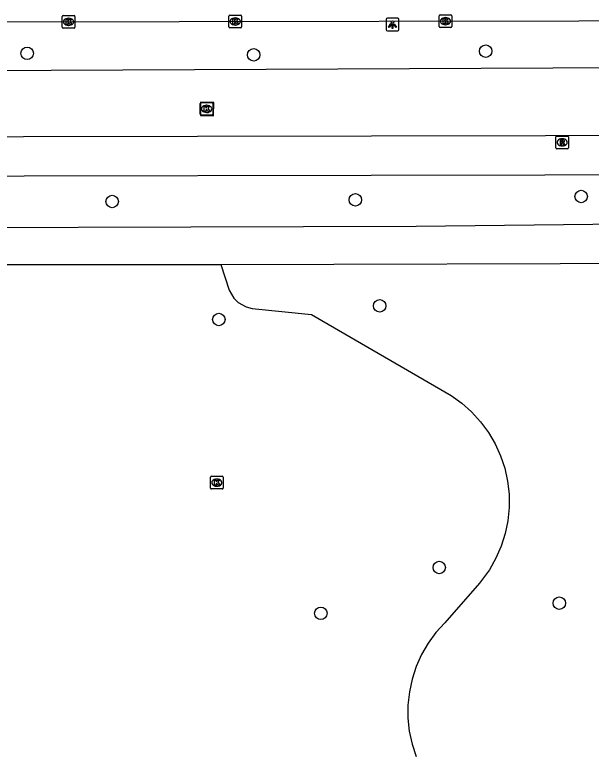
# Model space of a CAD drawing. Extents: x 160732 to 162105, y 387428 to 388479.
# Drawn here: x 160892.9 to 160938.1, y 388282.2 to 388340.1 of the extents above; entities that cross this region are included whole.
import ezdxf

# ---------------------------------------------------------------- set-up
doc = ezdxf.new("R2010")
doc.units = 0
for name, color, linetype in [('IMGEO_Berm_groen', 7, 'Continuous'), ('IMGEO_Boom', 7, 'Continuous'), ('IMGEO_Fietspad_open', 7, 'Continuous'), ('IMGEO_Kolk', 7, 'Continuous'), ('IMGEO_Lichtpunt', 7, 'Continuous'), ('IMGEO_Loofbos', 7, 'Continuous'), ('IMGEO_Rijbaan_regionaal_gesloten', 7, 'Continuous'), ('IMGEO_Rioolput', 7, 'Continuous'), ('IMGEO_Voetpad_open', 7, 'Continuous')]:
    doc.layers.add(name, color=color, linetype=linetype)

msp = doc.modelspace()

# ---------------------------------------------------------------- linework, layer by layer
at = {"layer": 'IMGEO_Berm_groen'}
msp.add_lwpolyline([(160958.33, 388337.953), (160955.414, 388335.943), (160949.557, 388333.455), (160946.326, 388335.988), (160828.33, 388335.445), (160827.393, 388337.122), (160827.446, 388339.467)], dxfattribs=at)
at = {"layer": 'IMGEO_Boom'}
for centre in [(160893.893, 388337.093), (160929.832, 388337.257), (160911.647, 388336.971), (160900.561, 388325.49), (160919.619, 388325.622), (160937.306, 388325.878), (160921.52, 388317.314), (160908.913, 388316.245), (160926.189, 388296.827), (160935.598, 388294.028), (160916.912, 388293.238)]:
    msp.add_circle(centre, 0.489, dxfattribs=at)
at = {"layer": 'IMGEO_Fietspad_open'}
for points in [[(160948.514, 388330.666), (160948.148, 388330.665), (160866.301, 388330.493), (160846.854, 388330.5)], [(160866.359, 388327.435), (160866.422, 388327.435), (160948.07, 388327.597), (160952.894, 388327.601)]]:
    msp.add_lwpolyline(points, dxfattribs=at)
at = {"layer": 'IMGEO_Kolk'}
for p, q in [((160896.64, 388339.137), (160896.64, 388339.989)), ((160896.715, 388340.063), (160897.567, 388340.063)), ((160897.641, 388339.989), (160897.641, 388339.137)), ((160909.702, 388339.163), (160909.702, 388340.015)), ((160909.777, 388340.089), (160910.629, 388340.089)), ((160910.703, 388340.015), (160910.703, 388339.163)), ((160926.174, 388339.185), (160926.174, 388340.037)), ((160926.249, 388340.111), (160927.101, 388340.111)), ((160926.662, 388339.891), (160926.687, 388339.891)), ((160927.175, 388340.037), (160927.175, 388339.185)), ((160897.128, 388339.843), (160897.153, 388339.843)), ((160910.213, 388339.309), (160910.188, 388339.309)), ((160910.19, 388339.869), (160910.215, 388339.869)), ((160926.685, 388339.331), (160926.66, 388339.331)), ((160897.567, 388339.063), (160896.715, 388339.063)), ((160897.151, 388339.283), (160897.126, 388339.283)), ((160910.629, 388339.089), (160909.777, 388339.089)), ((160927.101, 388339.111), (160926.249, 388339.111)), ((160907.456, 388332.316), (160907.456, 388333.168)), ((160907.531, 388333.242), (160908.383, 388333.242)), ((160907.944, 388333.022), (160907.969, 388333.022)), ((160908.457, 388333.168), (160908.457, 388332.316)), ((160907.967, 388332.462), (160907.942, 388332.462)), ((160908.383, 388332.242), (160907.531, 388332.242)), ((160908.331, 388303.975), (160909.183, 388303.975)), ((160908.256, 388303.049), (160908.256, 388303.901)), ((160908.744, 388303.755), (160908.769, 388303.755)), ((160909.257, 388303.901), (160909.257, 388303.049)), ((160909.183, 388302.975), (160908.331, 388302.975)), ((160908.767, 388303.195), (160908.742, 388303.195))]:
    msp.add_line(p, q, dxfattribs=at)
for points in [[(160896.64, 388339.137), (160896.64, 388339.989)], [(160896.715, 388340.063), (160897.567, 388340.063)], [(160897.641, 388339.989), (160897.641, 388339.137)], [(160909.702, 388339.163), (160909.702, 388340.015)], [(160909.777, 388340.089), (160910.629, 388340.089)], [(160910.703, 388340.015), (160910.703, 388339.163)], [(160926.174, 388339.185), (160926.174, 388340.037)], [(160926.249, 388340.111), (160927.101, 388340.111)], [(160927.175, 388340.037), (160927.175, 388339.185)], [(160896.961, 388339.763), (160897.084, 388339.763), (160897.084, 388339.612), (160897.214, 388339.763), (160897.378, 388339.763), (160897.232, 388339.612), (160897.385, 388339.363), (160897.233, 388339.363), (160897.148, 388339.527), (160897.084, 388339.46), (160897.084, 388339.363), (160896.961, 388339.363), (160896.961, 388339.763)], [(160910.023, 388339.789), (160910.146, 388339.789), (160910.146, 388339.638), (160910.276, 388339.789), (160910.44, 388339.789), (160910.294, 388339.638), (160910.447, 388339.389), (160910.295, 388339.389), (160910.21, 388339.553), (160910.146, 388339.486), (160910.146, 388339.389), (160910.023, 388339.389), (160910.023, 388339.789)], [(160926.495, 388339.811), (160926.618, 388339.811), (160926.618, 388339.66), (160926.748, 388339.811), (160926.912, 388339.811), (160926.766, 388339.66), (160926.919, 388339.411), (160926.767, 388339.411), (160926.682, 388339.575), (160926.618, 388339.508), (160926.618, 388339.411), (160926.495, 388339.411), (160926.495, 388339.811)], [(160897.567, 388339.063), (160896.715, 388339.063)], [(160910.629, 388339.089), (160909.777, 388339.089)], [(160927.101, 388339.111), (160926.249, 388339.111)], [(160907.456, 388332.316), (160907.456, 388333.168)], [(160907.531, 388333.242), (160908.383, 388333.242)], [(160907.777, 388332.942), (160907.9, 388332.942), (160907.9, 388332.791), (160908.03, 388332.942), (160908.194, 388332.942), (160908.048, 388332.791), (160908.201, 388332.542), (160908.049, 388332.542), (160907.964, 388332.706), (160907.9, 388332.639), (160907.9, 388332.542), (160907.777, 388332.542), (160907.777, 388332.942)], [(160908.457, 388333.168), (160908.457, 388332.316)], [(160908.383, 388332.242), (160907.531, 388332.242)], [(160908.331, 388303.975), (160909.183, 388303.975)], [(160908.256, 388303.049), (160908.256, 388303.901)], [(160908.577, 388303.675), (160908.7, 388303.675), (160908.7, 388303.524), (160908.83, 388303.675), (160908.994, 388303.675), (160908.848, 388303.524), (160909.001, 388303.275), (160908.849, 388303.275), (160908.764, 388303.439), (160908.7, 388303.372), (160908.7, 388303.275), (160908.577, 388303.275), (160908.577, 388303.675)], [(160909.257, 388303.901), (160909.257, 388303.049)], [(160909.183, 388302.975), (160908.331, 388302.975)]]:
    msp.add_lwpolyline(points, dxfattribs=at)
for centre, start, end in [((160896.717, 388339.987), 91.55205, 178.44795), ((160896.717, 388339.987), 91.55205, 178.44795), ((160897.565, 388339.987), 1.55205, 88.44795), ((160897.565, 388339.987), 1.55205, 88.44795), ((160909.779, 388340.013), 91.55205, 178.44795), ((160909.779, 388340.013), 91.55205, 178.44795), ((160910.627, 388340.013), 1.55205, 88.44795), ((160910.627, 388340.013), 1.55205, 88.44795), ((160926.251, 388340.035), 91.55205, 178.44795), ((160926.251, 388340.035), 91.55205, 178.44795), ((160927.099, 388340.035), 1.55205, 88.44795), ((160927.099, 388340.035), 1.55205, 88.44795), ((160896.717, 388339.139), 181.55205, 268.44795), ((160896.717, 388339.139), 181.55205, 268.44795), ((160897.565, 388339.139), 271.55205, 358.44795), ((160897.565, 388339.139), 271.55205, 358.44795), ((160909.779, 388339.165), 181.55205, 268.44795), ((160909.779, 388339.165), 181.55205, 268.44795), ((160910.627, 388339.165), 271.55205, 358.44795), ((160910.627, 388339.165), 271.55205, 358.44795), ((160926.251, 388339.187), 181.55205, 268.44795), ((160926.251, 388339.187), 181.55205, 268.44795), ((160927.099, 388339.187), 271.55205, 358.44795), ((160927.099, 388339.187), 271.55205, 358.44795), ((160907.533, 388333.166), 91.55205, 178.44795), ((160907.533, 388333.166), 91.55205, 178.44795), ((160908.381, 388333.166), 1.55205, 88.44795), ((160908.381, 388333.166), 1.55205, 88.44795), ((160907.533, 388332.318), 181.55205, 268.44795), ((160907.533, 388332.318), 181.55205, 268.44795), ((160908.381, 388332.318), 271.55205, 358.44795), ((160908.381, 388332.318), 271.55205, 358.44795), ((160908.333, 388303.899), 91.55205, 178.44795), ((160908.333, 388303.899), 91.55205, 178.44795), ((160909.181, 388303.899), 1.55205, 88.44795), ((160909.181, 388303.899), 1.55205, 88.44795), ((160908.333, 388303.051), 181.55205, 268.44795), ((160908.333, 388303.051), 181.55205, 268.44795), ((160909.181, 388303.051), 271.55205, 358.44795), ((160909.181, 388303.051), 271.55205, 358.44795)]:
    msp.add_arc(centre, 0.0765, start, end, dxfattribs=at)
for centre, major_axis, ratio, start_param, end_param in [((160926.661, 388339.611), (-0.387, 0.002), 0.722429, 4.712389, 7.853982), ((160926.686, 388339.611), (-0.39, 0.002), 0.717154, 1.570796, 4.712389), ((160897.127, 388339.563), (-0.387, 0.002), 0.722429, 4.712389, 7.853982), ((160897.152, 388339.563), (-0.39, 0.002), 0.717154, 1.570796, 4.712389), ((160910.189, 388339.589), (-0.387, 0.002), 0.722429, 4.712389, 7.853982), ((160910.214, 388339.589), (-0.39, 0.002), 0.717154, 1.570796, 4.712389), ((160907.943, 388332.742), (-0.387, 0.002), 0.722429, 4.712389, 7.853982), ((160907.968, 388332.742), (-0.39, 0.002), 0.717154, 1.570796, 4.712389), ((160908.743, 388303.475), (-0.387, 0.002), 0.722429, 4.712389, 7.853982), ((160908.768, 388303.475), (-0.39, 0.002), 0.717154, 1.570796, 4.712389)]:
    msp.add_ellipse(centre, major_axis=major_axis, ratio=ratio, start_param=start_param, end_param=end_param, dxfattribs=at)
at = {"layer": 'IMGEO_Lichtpunt'}
for p, q in [((160922.029, 388339.753), (160922.029, 388338.946)), ((160922.029, 388339.753), (160922.029, 388338.946)), ((160922.931, 388339.848), (160922.123, 388339.848)), ((160922.931, 388339.848), (160922.123, 388339.848)), ((160923.025, 388338.946), (160923.025, 388339.753)), ((160923.025, 388338.946), (160923.025, 388339.753)), ((160922.123, 388338.852), (160922.931, 388338.852)), ((160922.123, 388338.852), (160922.931, 388338.852))]:
    msp.add_line(p, q, dxfattribs=at)
for points in [[(160922.403, 388339.417), (160922.442, 388339.389), (160922.254, 388339.127), (160922.216, 388339.154), (160922.403, 388339.417)], [(160922.505, 388339.369), (160922.552, 388339.369), (160922.552, 388339.047), (160922.505, 388339.047), (160922.505, 388339.369)], [(160922.615, 388339.389), (160922.653, 388339.416), (160922.84, 388339.154), (160922.801, 388339.126), (160922.615, 388339.389)]]:
    msp.add_lwpolyline(points, dxfattribs=at)
msp.add_circle((160922.528, 388339.551), 0.0994, dxfattribs=at)
for centre, start, end in [((160922.123, 388339.753), 90, 180), ((160922.123, 388339.753), 90, 180), ((160922.931, 388339.753), 0, 90), ((160922.931, 388339.753), 0, 90), ((160922.123, 388338.946), 180, 270), ((160922.123, 388338.946), 180, 270), ((160922.931, 388338.946), 270, 0), ((160922.931, 388338.946), 270, 360)]:
    msp.add_arc(centre, 0.0946, start, end, dxfattribs=at)
at = {"layer": 'IMGEO_Loofbos'}
msp.add_lwpolyline([(160909.078, 388320.551), (160909.733, 388318.554), (160910.095, 388317.93), (160910.437, 388317.59), (160911.062, 388317.23), (160911.537, 388317.105), (160916.166, 388316.638), (160927.113, 388310.293), (160927.955, 388309.691), (160928.729, 388309.005), (160929.427, 388308.241), (160930.041, 388307.409), (160930.565, 388306.517), (160930.993, 388305.575), (160931.321, 388304.594), (160931.543, 388303.583), (160931.659, 388302.555), (160931.667, 388301.521), (160931.567, 388300.491), (160931.36, 388299.478), (160931.047, 388298.491), (160930.634, 388297.543), (160930.123, 388296.643), (160929.355, 388295.598), (160926.614, 388292.486), (160925.924, 388291.722), (160925.318, 388290.891), (160924.802, 388290), (160924.382, 388289.061), (160924.063, 388288.083), (160923.847, 388287.077), (160923.738, 388286.053), (160923.736, 388285.024), (160923.842, 388284.001), (160924.055, 388282.994), (160924.371, 388282.015)], dxfattribs=at)
at = {"layer": 'IMGEO_Rijbaan_regionaal_gesloten'}
msp.add_lwpolyline([(160827.446, 388339.467), (160952.808, 388339.661), (160958.509, 388339.67)], dxfattribs=at)
at = {"layer": 'IMGEO_Rioolput'}
for p, q in [((160935.395, 388330.617), (160936.247, 388330.617)), ((160935.32, 388329.691), (160935.32, 388330.543)), ((160935.808, 388330.397), (160935.833, 388330.397)), ((160936.321, 388330.543), (160936.321, 388329.691)), ((160936.247, 388329.617), (160935.395, 388329.617)), ((160935.831, 388329.837), (160935.806, 388329.837))]:
    msp.add_line(p, q, dxfattribs=at)
for points in [[(160935.395, 388330.617), (160936.247, 388330.617)], [(160935.32, 388329.691), (160935.32, 388330.543)], [(160935.909, 388330.315), (160935.657, 388330.317), (160935.657, 388329.917)], [(160935.657, 388329.917), (160935.781, 388329.917), (160935.781, 388330.079), (160935.792, 388330.079)], [(160935.835, 388330.236), (160935.781, 388330.236), (160935.781, 388330.155)], [(160935.781, 388330.155), (160935.833, 388330.155)], [(160935.839, 388330.05), (160935.91, 388329.917), (160936.05, 388329.917), (160935.985, 388330.043)], [(160936.321, 388330.543), (160936.321, 388329.691)], [(160936.247, 388329.617), (160935.395, 388329.617)]]:
    msp.add_lwpolyline(points, dxfattribs=at)
for centre, radius, start, end in [((160935.397, 388330.541), 0.0765, 91.55205, 178.44795), ((160935.397, 388330.541), 0.0765, 91.55205, 178.44795), ((160936.245, 388330.541), 0.0765, 1.55205, 88.44795), ((160936.245, 388330.541), 0.0765, 1.55205, 88.44795), ((160935.791, 388330.026), 0.0533, 26.02933, 88.69889), ((160935.817, 388330.344), 0.19, 274.7715, 282.96867), ((160935.841, 388330.14), 0.0964, 77.00612, 93.18647), ((160935.855, 388330.197), 0.0378, 276.66336, 79.67722), ((160935.908, 388330.205), 0.109, 350.36119, 89.41601), ((160935.906, 388330.205), 0.112, 277.58423, 350.98172), ((160935.89, 388329.99), 0.108, 29.51342, 73.79051), ((160935.397, 388329.693), 0.0765, 181.55205, 268.44795), ((160935.397, 388329.693), 0.0765, 181.55205, 268.44795), ((160936.245, 388329.693), 0.0765, 271.55205, 358.44795), ((160936.245, 388329.693), 0.0765, 271.55205, 358.44795)]:
    msp.add_arc(centre, radius, start, end, dxfattribs=at)
for centre, major_axis, ratio, start_param, end_param in [((160935.807, 388330.117), (-0.387, 0.002), 0.722429, 4.712389, 7.853982), ((160935.832, 388330.117), (-0.39, 0.002), 0.717154, 1.570796, 4.712389)]:
    msp.add_ellipse(centre, major_axis=major_axis, ratio=ratio, start_param=start_param, end_param=end_param, dxfattribs=at)
at = {"layer": 'IMGEO_Voetpad_open'}
for points in [[(160908.488, 388332.204), (160908.529, 388333.253), (160907.471, 388333.268), (160907.469, 388332.231), (160908.488, 388332.204)], [(160952.894, 388327.601), (160952.934, 388323.839), (160947.477, 388323.803), (160924.389, 388323.53), (160897.884, 388323.448), (160865.329, 388323.408)], [(160888.571, 388320.553), (160906.578, 388320.546), (160909.078, 388320.551)], [(160909.078, 388320.551), (160944.521, 388320.652), (160944.567, 388317.694)]]:
    msp.add_lwpolyline(points, dxfattribs=at)

doc.saveas('drawing.dxf')
